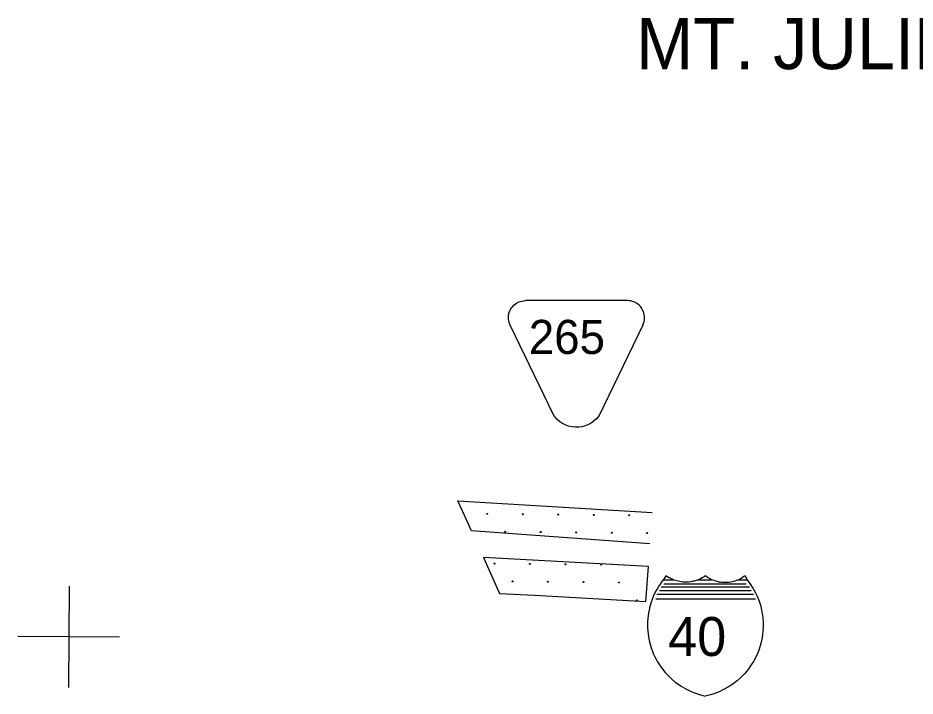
# Model space of a CAD drawing. Extents: x 1612280 to 1883141, y 560852 to 780851.
# Drawn here: x 1795767 to 1805479, y 667221 to 674566 of the extents above; entities that cross this region are included whole.
import ezdxf

# ---------------------------------------------------------------- set-up
doc = ezdxf.new("R2010")
doc.units = 0
for name, color, linetype in [('DESIGN - EROSION CONTROL - Devices', 7, 'Continuous'), ('DESIGN - ROW - Easement Linework and Patterning', 7, 'Continuous'), ('DESIGN - SCRATCH - User 1', 7, 'Continuous'), ('SURVEY - DRAINAGE - Bridge Hydraulic Data - Points - Locators', 7, 'Continuous'), ('SURVEY - DRAINAGE - Bridge Hydraulic Data with Text', 7, 'Continuous'), ('SURVEY - VEGETATION - Features with Text', 7, 'Continuous')]:
    doc.layers.add(name, color=color, linetype=linetype)

msp = doc.modelspace()

# ---------------------------------------------------------------- linework, layer by layer
at = {"layer": 'DESIGN - EROSION CONTROL - Devices'}
for centre in [(1800847.4, 669195.1), (1800847.4, 669195.1), (1801232, 669191.3), (1801232, 669191.3), (1801616.5, 669187.6), (1801616.5, 669187.6), (1802001.1, 669183.9), (1802001.1, 669183.9), (1802385.6, 669180.1), (1802385.6, 669180.1), (1801041.6, 669000.9), (1801041.6, 669000.9), (1801426.1, 668997.2), (1801426.1, 668997.2), (1801810.7, 668993.5), (1801810.7, 668993.5), (1802195.2, 668989.7), (1802195.2, 668989.7), (1802579.8, 668986), (1802579.8, 668986), (1800925.8, 668656.7), (1800925.8, 668656.7), (1801310.3, 668653), (1801310.3, 668653), (1801694.9, 668649.2), (1801694.9, 668649.2), (1802079.4, 668645.5), (1802079.4, 668645.5), (1801119.9, 668462.6), (1801119.9, 668462.6), (1801504.5, 668458.8), (1801504.5, 668458.8), (1801889, 668455.1), (1801889, 668455.1), (1802273.6, 668451.4), (1802273.6, 668451.4), (1802467.7, 668257.2), (1802467.7, 668257.2)]:
    msp.add_circle(centre, 5.28, dxfattribs=at)
at = {"layer": 'DESIGN - ROW - Easement Linework and Patterning'}
for points in [[(1801569.7, 670258.5), (1801095.2, 671239), (1801084.7, 671266), (1801080.2, 671284), (1801077.6, 671301.9), (1801076.8, 671317.6), (1801077.4, 671335.3), (1801079.6, 671351.8), (1801085.3, 671375), (1801091.8, 671392.6), (1801099.7, 671408.7), (1801109.8, 671424.9), (1801120, 671438.4), (1801135.5, 671454.6), (1801149.7, 671466.6), (1801162.9, 671475.8), (1801175.7, 671483.2), (1801192.2, 671490.8), (1801207.8, 671496.3), (1801220.6, 671499.7), (1801242.2, 671503.3), (1801261.6, 671504.3)], [(1801569.7, 670258.5), (1801095.2, 671239), (1801084.7, 671266), (1801080.2, 671284), (1801077.6, 671301.9), (1801076.8, 671317.6), (1801077.4, 671335.3), (1801079.6, 671351.8), (1801085.3, 671375), (1801091.8, 671392.6), (1801099.7, 671408.7), (1801109.8, 671424.9), (1801120, 671438.4), (1801135.5, 671454.6), (1801149.7, 671466.6), (1801162.9, 671475.8), (1801175.7, 671483.2), (1801192.2, 671490.8), (1801207.8, 671496.3), (1801220.6, 671499.7), (1801242.2, 671503.3), (1801261.6, 671504.3)], [(1802532.2, 671239.1), (1802538.4, 671256.7), (1802546.4, 671279.9), (1802549.3, 671296.5), (1802550.7, 671316.9), (1802550.3, 671332.2), (1802548.2, 671350.2), (1802542.9, 671372.5), (1802536.4, 671390.8), (1802529.6, 671405.3), (1802520.9, 671420.1), (1802509.3, 671436.1), (1802496.7, 671450.1), (1802478, 671466.5), (1802463.1, 671476.7), (1802449.2, 671484.5), (1802434.9, 671491), (1802418.6, 671496.6), (1802398.9, 671501.3), (1802385, 671503.3), (1802365.9, 671504.3), (1801261.6, 671504.3)], [(1802532.2, 671239.1), (1802538.4, 671256.7), (1802546.4, 671279.9), (1802549.3, 671296.5), (1802550.7, 671316.9), (1802550.3, 671332.2), (1802548.2, 671350.2), (1802542.9, 671372.5), (1802536.4, 671390.8), (1802529.6, 671405.3), (1802520.9, 671420.1), (1802509.3, 671436.1), (1802496.7, 671450.1), (1802478, 671466.5), (1802463.1, 671476.7), (1802449.2, 671484.5), (1802434.9, 671491), (1802418.6, 671496.6), (1802398.9, 671501.3), (1802385, 671503.3), (1802365.9, 671504.3), (1801261.6, 671504.3)], [(1802532.2, 671239.1), (1802059.2, 670261.5), (1802044, 670241.2), (1802029.6, 670224.8), (1802016.3, 670211.7), (1801988.2, 670188.6), (1801966.1, 670174.1), (1801942.1, 670161.2), (1801909.3, 670147.8), (1801871.6, 670137.8), (1801839.9, 670133.2), (1801804.9, 670132.1), (1801767.5, 670135.6), (1801727.1, 670144.8), (1801691.2, 670158.2), (1801655.7, 670177.2), (1801633.7, 670192.3), (1801604.3, 670217.7), (1801569.7, 670258.5)], [(1802532.2, 671239.1), (1802059.2, 670261.5), (1802044, 670241.2), (1802029.6, 670224.8), (1802016.3, 670211.7), (1801988.2, 670188.6), (1801966.1, 670174.1), (1801942.1, 670161.2), (1801909.3, 670147.8), (1801871.6, 670137.8), (1801839.9, 670133.2), (1801804.9, 670132.1), (1801767.5, 670135.6), (1801727.1, 670144.8), (1801691.2, 670158.2), (1801655.7, 670177.2), (1801633.7, 670192.3), (1801604.3, 670217.7), (1801569.7, 670258.5)]]:
    msp.add_lwpolyline(points, dxfattribs=at)
at = {"layer": 'DESIGN - SCRATCH - User 1'}
for points in [[(1800676.7, 669009.4), (1800530, 669335.8)], [(1800530, 669335.8), (1802632, 669208.7)], [(1800676.7, 669009.4), (1800530, 669335.8)], [(1800530, 669335.8), (1802632, 669208.7)], [(1802608.9, 668869.6), (1800676.7, 669009.4)], [(1802608.9, 668869.6), (1800676.7, 669009.4)], [(1802592.2, 668624.1), (1800806.3, 668721.1)], [(1800806.3, 668721.1), (1800981.1, 668332.2)], [(1802592.2, 668624.1), (1800806.3, 668721.1)], [(1800806.3, 668721.1), (1800981.1, 668332.2)], [(1802566.3, 668244.5), (1802592.2, 668624.1)], [(1802566.3, 668244.5), (1802592.2, 668624.1)], [(1800981.1, 668332.2), (1801357.7, 668314.7), (1802566.3, 668244.5)], [(1800981.1, 668332.2), (1801357.7, 668314.7), (1802566.3, 668244.5)]]:
    msp.add_lwpolyline(points, dxfattribs=at)
at = {"layer": 'SURVEY - DRAINAGE - Bridge Hydraulic Data - Points - Locators'}
for p, q in [((1796320.9, 668412.5), (1796313.9, 667312.5)), ((1796320.9, 668412.5), (1796313.9, 667312.5)), ((1796867.4, 667859), (1795767.4, 667866.1)), ((1796867.4, 667859), (1795767.4, 667866.1))]:
    msp.add_line(p, q, dxfattribs=at)
at = {"layer": 'SURVEY - DRAINAGE - Bridge Hydraulic Data with Text'}
for p, q in [((1802753.6, 668480.1), (1802860.2, 668480.1)), ((1802753.6, 668480.1), (1802860.2, 668480.1)), ((1803129.5, 668480.1), (1803276.7, 668480.1)), ((1803129.5, 668480.1), (1803276.7, 668480.1)), ((1803562.2, 668480.1), (1803662.1, 668480.1)), ((1803562.2, 668480.1), (1803662.1, 668480.1)), ((1802712.9, 668364), (1803704.9, 668364)), ((1802712.9, 668364), (1803704.9, 668364)), ((1802729.9, 668403), (1803685.8, 668403)), ((1802729.9, 668403), (1803685.8, 668403)), ((1802757.6, 668436.9), (1803651.8, 668436.9)), ((1802757.6, 668436.9), (1803651.8, 668436.9)), ((1802673.5, 668272.9), (1803750.7, 668273)), ((1802673.5, 668272.9), (1803750.7, 668273)), ((1802685.2, 668323.7), (1803730.5, 668323.7)), ((1802685.2, 668323.7), (1803730.5, 668323.7))]:
    msp.add_line(p, q, dxfattribs=at)
for points in [[(1802780.3, 668525.3), (1802757.7, 668486.4), (1802738.7, 668462), (1802719.1, 668434.6), (1802708.7, 668418.9), (1802693.1, 668393.8), (1802677.3, 668366), (1802659.2, 668330.6), (1802648.4, 668307), (1802636.7, 668278.7), (1802618.8, 668228.1), (1802610.7, 668200.8), (1802604.5, 668176.8), (1802599, 668152.6), (1802592.8, 668119.5), (1802588.8, 668092.3), (1802585.3, 668060.5), (1802583.1, 668027.5), (1802582.3, 667988.2), (1802582.9, 667959.4), (1802584.7, 667929.2), (1802588.5, 667892.5), (1802593, 667861.7), (1802600.7, 667821.8), (1802610.2, 667783.3), (1802621.8, 667745.1), (1802632, 667716.1), (1802645.2, 667683), (1802662, 667646.1), (1802675.5, 667619.7), (1802691.9, 667590.6), (1802711.5, 667559.3), (1802747.3, 667509.2), (1802774.1, 667476.5), (1802805, 667442.8), (1802841.1, 667407.9), (1802878.6, 667376.1), (1802945.9, 667328), (1802997.5, 667297.8), (1803056.6, 667269.2), (1803092.6, 667254.7), (1803145.9, 667236.8), (1803182.7, 667226.9), (1803205.5, 667221.2)], [(1802780.3, 668525.3), (1802757.7, 668486.4), (1802738.7, 668462), (1802719.1, 668434.6), (1802708.7, 668418.9), (1802693.1, 668393.8), (1802677.3, 668366), (1802659.2, 668330.6), (1802648.4, 668307), (1802636.7, 668278.7), (1802618.8, 668228.1), (1802610.7, 668200.8), (1802604.5, 668176.8), (1802599, 668152.6), (1802592.8, 668119.5), (1802588.8, 668092.3), (1802585.3, 668060.5), (1802583.1, 668027.5), (1802582.3, 667988.2), (1802582.9, 667959.4), (1802584.7, 667929.2), (1802588.5, 667892.5), (1802593, 667861.7), (1802600.7, 667821.8), (1802610.2, 667783.3), (1802621.8, 667745.1), (1802632, 667716.1), (1802645.2, 667683), (1802662, 667646.1), (1802675.5, 667619.7), (1802691.9, 667590.6), (1802711.5, 667559.3), (1802747.3, 667509.2), (1802774.1, 667476.5), (1802805, 667442.8), (1802841.1, 667407.9), (1802878.6, 667376.1), (1802945.9, 667328), (1802997.5, 667297.8), (1803056.6, 667269.2), (1803092.6, 667254.7), (1803145.9, 667236.8), (1803182.7, 667226.9), (1803205.5, 667221.2)], [(1803638.6, 668524), (1803626.2, 668514.7), (1803611.6, 668504.9), (1803596.7, 668495.9), (1803580.7, 668487.3), (1803568.3, 668481.3), (1803546.5, 668472.3), (1803528.6, 668466.1), (1803499.9, 668458.3), (1803484.7, 668455.3), (1803460.2, 668451.8), (1803447.5, 668450.7), (1803431.4, 668449.9), (1803411.1, 668450.1), (1803402.6, 668450.5), (1803388.6, 668451.6), (1803371.6, 668453.7), (1803358.6, 668455.9), (1803337.8, 668460.4), (1803310.1, 668468.6), (1803292.1, 668475.3), (1803276.8, 668481.9), (1803252.5, 668494.2), (1803228.4, 668509.1), (1803209.5, 668522.7), (1803194.6, 668512.7), (1803175, 668501.2), (1803154.6, 668490.7), (1803139.1, 668483.8), (1803124.7, 668478.2), (1803108.4, 668472.6), (1803089.2, 668467.1), (1803077.2, 668464.2), (1803066.7, 668462), (1803047.6, 668458.8), (1803028.1, 668456.6), (1803014.3, 668455.7), (1803000.3, 668455.3), (1802982.1, 668455.6), (1802965, 668456.6), (1802945.8, 668458.8), (1802932.8, 668460.9), (1802913.7, 668464.7), (1802898.6, 668468.5), (1802887, 668471.9), (1802872, 668477), (1802860.3, 668481.4), (1802849.4, 668485.9), (1802832.1, 668493.9), (1802819.8, 668500.3), (1802808.7, 668506.7), (1802793.4, 668516.2), (1802780.3, 668525.3)], [(1803638.6, 668524), (1803626.2, 668514.7), (1803611.6, 668504.9), (1803596.7, 668495.9), (1803580.7, 668487.3), (1803568.3, 668481.3), (1803546.5, 668472.3), (1803528.6, 668466.1), (1803499.9, 668458.3), (1803484.7, 668455.3), (1803460.2, 668451.8), (1803447.5, 668450.7), (1803431.4, 668449.9), (1803411.1, 668450.1), (1803402.6, 668450.5), (1803388.6, 668451.6), (1803371.6, 668453.7), (1803358.6, 668455.9), (1803337.8, 668460.4), (1803310.1, 668468.6), (1803292.1, 668475.3), (1803276.8, 668481.9), (1803252.5, 668494.2), (1803228.4, 668509.1), (1803209.5, 668522.7), (1803194.6, 668512.7), (1803175, 668501.2), (1803154.6, 668490.7), (1803139.1, 668483.8), (1803124.7, 668478.2), (1803108.4, 668472.6), (1803089.2, 668467.1), (1803077.2, 668464.2), (1803066.7, 668462), (1803047.6, 668458.8), (1803028.1, 668456.6), (1803014.3, 668455.7), (1803000.3, 668455.3), (1802982.1, 668455.6), (1802965, 668456.6), (1802945.8, 668458.8), (1802932.8, 668460.9), (1802913.7, 668464.7), (1802898.6, 668468.5), (1802887, 668471.9), (1802872, 668477), (1802860.3, 668481.4), (1802849.4, 668485.9), (1802832.1, 668493.9), (1802819.8, 668500.3), (1802808.7, 668506.7), (1802793.4, 668516.2), (1802780.3, 668525.3)], [(1803638.6, 668524), (1803658.4, 668483.2), (1803691.6, 668439.6), (1803723.7, 668390.4), (1803752.5, 668338), (1803769.5, 668301.8), (1803789.7, 668250.8), (1803804, 668206.4), (1803813.3, 668171.6), (1803824.7, 668115.3), (1803830.8, 668070.8), (1803834.4, 668023.1), (1803835, 667971), (1803828.3, 667884.2), (1803820.3, 667836.3), (1803809.9, 667790.8), (1803791.2, 667729.5), (1803776.1, 667690), (1803750.9, 667635), (1803730.5, 667597.2), (1803706.2, 667557.9), (1803670.5, 667508.1), (1803632.1, 667462.5), (1803585.7, 667415.5), (1803551.7, 667385.7), (1803508.9, 667352.7), (1803472.1, 667327.9), (1803399.5, 667287.1), (1803357.2, 667267.8), (1803313.2, 667250.7), (1803264.6, 667235.4), (1803205.5, 667221.2)], [(1803638.6, 668524), (1803658.4, 668483.2), (1803691.6, 668439.6), (1803723.7, 668390.4), (1803752.5, 668338), (1803769.5, 668301.8), (1803789.7, 668250.8), (1803804, 668206.4), (1803813.3, 668171.6), (1803824.7, 668115.3), (1803830.8, 668070.8), (1803834.4, 668023.1), (1803835, 667971), (1803828.3, 667884.2), (1803820.3, 667836.3), (1803809.9, 667790.8), (1803791.2, 667729.5), (1803776.1, 667690), (1803750.9, 667635), (1803730.5, 667597.2), (1803706.2, 667557.9), (1803670.5, 667508.1), (1803632.1, 667462.5), (1803585.7, 667415.5), (1803551.7, 667385.7), (1803508.9, 667352.7), (1803472.1, 667327.9), (1803399.5, 667287.1), (1803357.2, 667267.8), (1803313.2, 667250.7), (1803264.6, 667235.4), (1803205.5, 667221.2)]]:
    msp.add_lwpolyline(points, dxfattribs=at)

# ---------------------------------------------------------------- texts
at = {"layer": 'DESIGN - ROW - Easement Linework and Patterning'}
msp.add_text('265', height=369.61, rotation=0.00117, dxfattribs=at).set_placement((1801297.5, 670926.1))
msp.add_text('265', height=369.61, rotation=0.00117, dxfattribs=at).set_placement((1801297.5, 670926.1))
at = {"layer": 'SURVEY - DRAINAGE - Bridge Hydraulic Data with Text'}
msp.add_text('40', height=422.4, rotation=0.0013, dxfattribs=at).set_placement((1802806.5, 667654.9))
msp.add_text('40', height=422.4, rotation=0.0013, dxfattribs=at).set_placement((1802806.5, 667654.9))
at = {"layer": 'SURVEY - VEGETATION - Features with Text'}
msp.add_text('MT. JULIET', height=554.99, rotation=0.00002, dxfattribs=at).set_placement((1802459, 674011.3))
msp.add_text('MT. JULIET', height=554.99, rotation=0.00002, dxfattribs=at).set_placement((1802459, 674011.3))

doc.saveas('drawing.dxf')
